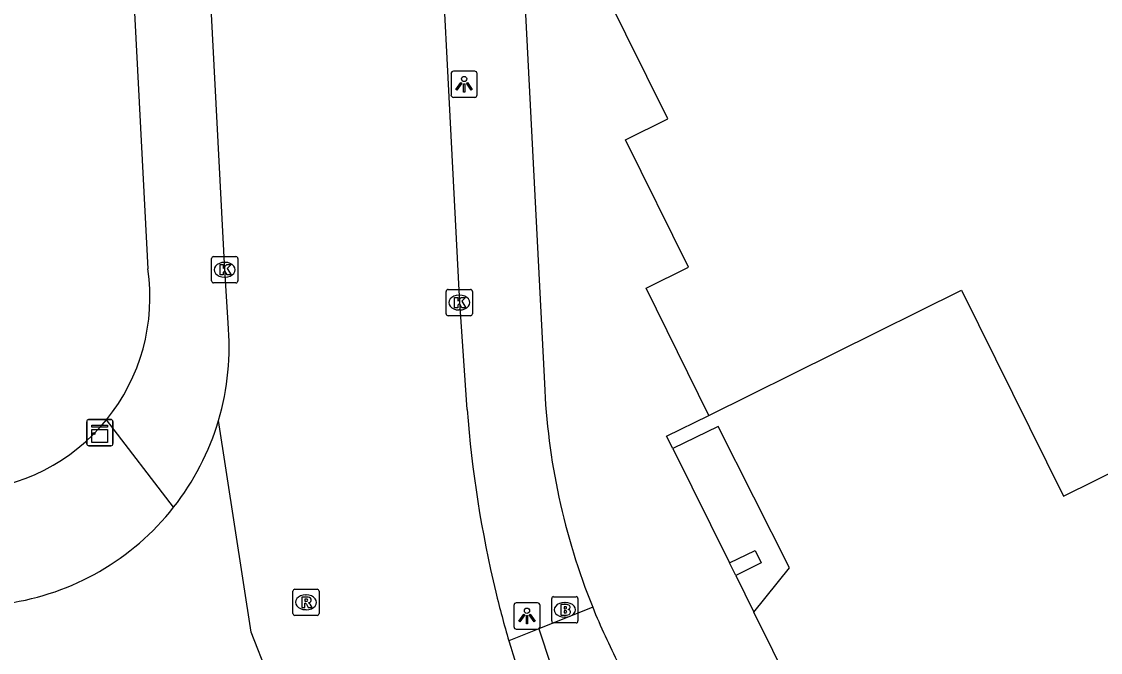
# Model space of a CAD drawing. Extents: x 157692 to 159670, y 381454 to 383289.
# Drawn here: x 158002.07 to 158043.16, y 381594.48 to 381618.5 of the extents above; entities that cross this region are included whole.
import ezdxf

# ---------------------------------------------------------------- set-up
doc = ezdxf.new("R2010")
doc.units = 0
for name, color, linetype in [('IMGEO_Brandkraan', 7, 'Continuous'), ('IMGEO_Kast', 7, 'Continuous'), ('IMGEO_Kolk', 7, 'Continuous'), ('IMGEO_Lichtpunt', 7, 'Continuous'), ('IMGEO_Pand', 7, 'Continuous'), ('IMGEO_Pand_overbouw', 7, 'Continuous'), ('IMGEO_Rijbaan_lokaal_gesloten', 7, 'Continuous'), ('IMGEO_Rioolput', 7, 'Continuous'), ('IMGEO_Voetpad_open', 7, 'Continuous')]:
    doc.layers.add(name, color=color, linetype=linetype)

msp = doc.modelspace()

# ---------------------------------------------------------------- linework, layer by layer
at = {"layer": 'IMGEO_Brandkraan'}
for p, q in [((158022.261, 381595.679), (158022.261, 381596.531)), ((158022.336, 381596.605), (158023.188, 381596.605)), ((158022.749, 381596.385), (158022.774, 381596.385)), ((158023.262, 381596.531), (158023.262, 381595.679)), ((158022.772, 381595.825), (158022.747, 381595.825)), ((158023.188, 381595.605), (158022.336, 381595.605))]:
    msp.add_line(p, q, dxfattribs=at)
for points in [[(158022.261, 381595.679), (158022.261, 381596.531)], [(158022.336, 381596.605), (158023.188, 381596.605)], [(158022.609, 381596.305), (158022.609, 381595.905), (158022.822, 381595.905)], [(158022.84, 381596.305), (158022.609, 381596.305)], [(158023.262, 381596.531), (158023.262, 381595.679)], [(158022.788, 381596.224), (158022.734, 381596.224), (158022.734, 381596.148)], [(158022.734, 381596.148), (158022.787, 381596.148)], [(158022.796, 381596.072), (158022.734, 381596.072), (158022.734, 381595.991)], [(158022.734, 381595.991), (158022.796, 381595.991)], [(158023.188, 381595.605), (158022.336, 381595.605)]]:
    msp.add_lwpolyline(points, dxfattribs=at)
for centre, radius, start, end in [((158022.338, 381596.529), 0.0765, 91.552, 178.448), ((158022.338, 381596.529), 0.0765, 91.552, 178.448), ((158022.844, 381596.16), 0.145, 59.4692, 91.5367), ((158022.869, 381596.207), 0.0922, 285.5137, 58.1501), ((158023.186, 381596.529), 0.0765, 1.552, 88.448), ((158023.186, 381596.529), 0.0765, 1.552, 88.448), ((158022.789, 381596.186), 0.0379, 267.8285, 90.9355), ((158022.797, 381596.031), 0.0404, 269.8759, 90.5077), ((158022.828, 381596.156), 0.251, 268.6676, 293.5347), ((158022.874, 381596.015), 0.105, 301.3115, 78.989), ((158022.338, 381595.681), 0.0765, 181.552, 268.448), ((158022.338, 381595.681), 0.0765, 181.552, 268.448), ((158023.186, 381595.681), 0.0765, 271.552, 358.448), ((158023.186, 381595.681), 0.0765, 271.552, 358.448)]:
    msp.add_arc(centre, radius, start, end, dxfattribs=at)
for centre, major_axis, ratio, start_param, end_param in [((158022.748, 381596.105), (-0.387, 0.002), 0.722429, 4.712389, 7.853982), ((158022.773, 381596.105), (-0.39, 0.002), 0.717154, 1.570796, 4.712389)]:
    msp.add_ellipse(centre, major_axis=major_axis, ratio=ratio, start_param=start_param, end_param=end_param, dxfattribs=at)
at = {"layer": 'IMGEO_Kast'}
for p, q in [((158004.551, 381602.425), (158004.551, 381603.266)), ((158004.551, 381603.266), (158004.551, 381602.425)), ((158004.626, 381603.35), (158005.467, 381603.35)), ((158005.467, 381603.35), (158004.626, 381603.35)), ((158005.551, 381603.275), (158005.551, 381602.434)), ((158005.551, 381602.434), (158005.551, 381603.275)), ((158005.476, 381602.35), (158004.635, 381602.35)), ((158004.635, 381602.35), (158005.476, 381602.35))]:
    msp.add_line(p, q, dxfattribs=at)
for points in [[(158004.746, 381603.14), (158005.346, 381603.14), (158005.346, 381603.055), (158004.746, 381603.055), (158004.746, 381603.14)], [(158004.746, 381602.965), (158005.346, 381602.965), (158005.346, 381602.476), (158004.746, 381602.476), (158004.746, 381602.965)]]:
    msp.add_lwpolyline(points, dxfattribs=at)
msp.add_circle((158004.83, 381602.814), 0.0377, dxfattribs=at)
for centre, start, end in [((158004.629, 381603.272), 92.4484, 184.2845), ((158004.629, 381603.272), 92.4484, 184.2845), ((158005.473, 381603.272), 2.4484, 94.2845), ((158005.473, 381603.272), 2.4484, 94.2845), ((158004.629, 381602.428), 182.4484, 274.2845), ((158004.629, 381602.428), 182.4484, 274.2845), ((158005.473, 381602.428), 272.4484, 4.2845), ((158005.473, 381602.428), 272.4484, 4.2845)]:
    msp.add_arc(centre, 0.0779, start, end, dxfattribs=at)
at = {"layer": 'IMGEO_Kolk'}
for p, q in [((158009.31, 381608.626), (158009.31, 381609.478)), ((158009.385, 381609.552), (158010.237, 381609.552)), ((158010.311, 381609.478), (158010.311, 381608.626)), ((158009.798, 381609.332), (158009.823, 381609.332)), ((158009.821, 381608.772), (158009.796, 381608.772)), ((158010.237, 381608.552), (158009.385, 381608.552)), ((158018.242, 381607.374), (158018.242, 381608.226)), ((158018.317, 381608.3), (158019.169, 381608.3)), ((158019.243, 381608.226), (158019.243, 381607.374)), ((158018.73, 381608.08), (158018.755, 381608.08)), ((158018.753, 381607.52), (158018.728, 381607.52)), ((158019.169, 381607.3), (158018.317, 381607.3))]:
    msp.add_line(p, q, dxfattribs=at)
for points in [[(158009.31, 381608.626), (158009.31, 381609.478)], [(158009.385, 381609.552), (158010.237, 381609.552)], [(158010.311, 381609.478), (158010.311, 381608.626)], [(158009.631, 381609.252), (158009.754, 381609.252), (158009.754, 381609.101), (158009.884, 381609.252), (158010.048, 381609.252), (158009.902, 381609.101), (158010.055, 381608.852), (158009.903, 381608.852), (158009.818, 381609.016), (158009.754, 381608.949), (158009.754, 381608.852), (158009.631, 381608.852), (158009.631, 381609.252)], [(158010.237, 381608.552), (158009.385, 381608.552)], [(158018.242, 381607.374), (158018.242, 381608.226)], [(158018.317, 381608.3), (158019.169, 381608.3)], [(158019.243, 381608.226), (158019.243, 381607.374)], [(158018.563, 381608), (158018.686, 381608), (158018.686, 381607.849), (158018.816, 381608), (158018.98, 381608), (158018.834, 381607.849), (158018.987, 381607.6), (158018.835, 381607.6), (158018.75, 381607.764), (158018.686, 381607.697), (158018.686, 381607.6), (158018.563, 381607.6), (158018.563, 381608)], [(158019.169, 381607.3), (158018.317, 381607.3)]]:
    msp.add_lwpolyline(points, dxfattribs=at)
for centre, start, end in [((158009.387, 381609.476), 91.552, 178.448), ((158009.387, 381609.476), 91.552, 178.448), ((158010.235, 381609.476), 1.552, 88.448), ((158010.235, 381609.476), 1.552, 88.448), ((158009.387, 381608.628), 181.552, 268.448), ((158009.387, 381608.628), 181.552, 268.448), ((158010.235, 381608.628), 271.552, 358.448), ((158010.235, 381608.628), 271.552, 358.448), ((158018.319, 381608.224), 91.552, 178.448), ((158018.319, 381608.224), 91.552, 178.448), ((158019.167, 381608.224), 1.552, 88.448), ((158019.167, 381608.224), 1.552, 88.448), ((158018.319, 381607.376), 181.552, 268.448), ((158018.319, 381607.376), 181.552, 268.448), ((158019.167, 381607.376), 271.552, 358.448), ((158019.167, 381607.376), 271.552, 358.448)]:
    msp.add_arc(centre, 0.0765, start, end, dxfattribs=at)
for centre, major_axis, ratio, start_param, end_param in [((158009.797, 381609.052), (-0.387, 0.002), 0.722429, 4.712389, 7.853982), ((158009.822, 381609.052), (-0.39, 0.002), 0.717154, 1.570796, 4.712389), ((158018.729, 381607.8), (-0.387, 0.002), 0.722429, 4.712389, 7.853982), ((158018.754, 381607.8), (-0.39, 0.002), 0.717154, 1.570796, 4.712389)]:
    msp.add_ellipse(centre, major_axis=major_axis, ratio=ratio, start_param=start_param, end_param=end_param, dxfattribs=at)
at = {"layer": 'IMGEO_Lichtpunt'}
for p, q in [((158018.427, 381616.516), (158018.427, 381615.709)), ((158018.427, 381616.516), (158018.427, 381615.709)), ((158019.329, 381616.611), (158018.521, 381616.611)), ((158019.329, 381616.611), (158018.521, 381616.611)), ((158019.423, 381615.709), (158019.423, 381616.516)), ((158019.423, 381615.709), (158019.423, 381616.516)), ((158018.521, 381615.615), (158019.329, 381615.615)), ((158018.521, 381615.615), (158019.329, 381615.615)), ((158020.821, 381596.272), (158020.821, 381595.465)), ((158020.821, 381596.272), (158020.821, 381595.465)), ((158021.723, 381596.367), (158020.915, 381596.367)), ((158021.723, 381596.367), (158020.915, 381596.367)), ((158021.817, 381595.465), (158021.817, 381596.272)), ((158021.817, 381595.465), (158021.817, 381596.272)), ((158020.915, 381595.371), (158021.723, 381595.371)), ((158020.915, 381595.371), (158021.723, 381595.371))]:
    msp.add_line(p, q, dxfattribs=at)
for points in [[(158018.801, 381616.18), (158018.84, 381616.152), (158018.652, 381615.89), (158018.614, 381615.917), (158018.801, 381616.18)], [(158018.903, 381616.132), (158018.95, 381616.132), (158018.95, 381615.81), (158018.903, 381615.81), (158018.903, 381616.132)], [(158019.013, 381616.152), (158019.051, 381616.179), (158019.238, 381615.917), (158019.199, 381615.889), (158019.013, 381616.152)], [(158021.195, 381595.936), (158021.234, 381595.908), (158021.046, 381595.646), (158021.008, 381595.673), (158021.195, 381595.936)], [(158021.297, 381595.888), (158021.344, 381595.888), (158021.344, 381595.566), (158021.297, 381595.566), (158021.297, 381595.888)], [(158021.407, 381595.908), (158021.445, 381595.935), (158021.632, 381595.673), (158021.593, 381595.645), (158021.407, 381595.908)]]:
    msp.add_lwpolyline(points, dxfattribs=at)
for centre in [(158018.926, 381616.314), (158021.32, 381596.07)]:
    msp.add_circle(centre, 0.0994, dxfattribs=at)
for centre, start, end in [((158018.521, 381616.516), 90, 180), ((158018.521, 381616.516), 90, 180), ((158019.329, 381616.516), 0, 90), ((158019.329, 381616.516), 0, 90), ((158018.521, 381615.709), 180, 270), ((158018.521, 381615.709), 180, 270), ((158019.329, 381615.709), 270, 0), ((158019.329, 381615.709), 270, 360), ((158020.915, 381596.272), 90, 180), ((158020.915, 381596.272), 90, 180), ((158021.723, 381596.272), 0, 90), ((158021.723, 381596.272), 0, 90), ((158020.915, 381595.465), 180, 270), ((158020.915, 381595.465), 180, 270), ((158021.723, 381595.465), 270, 0), ((158021.723, 381595.465), 270, 360)]:
    msp.add_arc(centre, 0.0946, start, end, dxfattribs=at)
at = {"layer": 'IMGEO_Pand'}
for points in [[(158028.252, 381603.508), (158025.855, 381608.353), (158027.466, 381609.152), (158025.068, 381613.997), (158026.68, 381614.795), (158024.283, 381619.64), (158025.895, 381620.438), (158023.502, 381625.274), (158028.337, 381627.668), (158027.54, 381629.28), (158037.689, 381634.301), (158037.867, 381633.943)], [(158064.672, 381611.766), (158072.18, 381596.56), (158069.93, 381589.9), (158051.49, 381580.76), (158047.667, 381588.475), (158036.468, 381582.877), (158029.955, 381596.02), (158031.319, 381597.702), (158028.607, 381603.083), (158026.871, 381602.244), (158026.64, 381602.71), (158028.252, 381603.508)], [(158028.252, 381603.508), (158037.874, 381608.268), (158041.754, 381600.426), (158064.672, 381611.766)], [(158030.244, 381597.893), (158029.271, 381597.409), (158029.035, 381597.888), (158030.009, 381598.368), (158030.244, 381597.893)]]:
    msp.add_lwpolyline(points, dxfattribs=at)
at = {"layer": 'IMGEO_Pand_overbouw'}
msp.add_lwpolyline([(158029.955, 381596.02), (158031.319, 381597.702), (158028.607, 381603.083), (158026.871, 381602.244), (158029.035, 381597.888), (158030.009, 381598.368), (158030.244, 381597.893), (158029.271, 381597.409)], close=True, dxfattribs=at)
at = {"layer": 'IMGEO_Rijbaan_lokaal_gesloten'}
for points in [[(158009.936, 381607.028), (158009.812, 381609.052), (158009.233, 381620.257), (158009.154, 381621.489), (158008.948, 381625.733), (158008.979, 381627.772)], [(158019.039, 381603.737), (158018.776, 381607.631), (158018.733, 381608.273), (158017.739, 381627.652)], [(158013.411, 381588.661), (158010.814, 381595.251), (158009.575, 381603.318)]]:
    msp.add_lwpolyline(points, dxfattribs=at)
for centre, radius, start, end in [((158000.095, 381606.113), 9.884, 343.5729, 5.3118), ((158062.743, 381607.039), 43.828, 184.3208, 193.5424), ((158000.097, 381606.123), 9.884, 321.7748, 343.5141), ((158000.12, 381606.109), 9.857, 278.1593, 321.7576), ((158057.727, 381605.872), 38.679, 193.6015, 196.4423), ((158058.796, 381606.188), 39.793, 196.4431, 202.3392)]:
    msp.add_arc(centre, radius, start, end, dxfattribs=at)
at = {"layer": 'IMGEO_Rioolput'}
for p, q in [((158012.403, 381595.964), (158012.403, 381596.816)), ((158012.478, 381596.89), (158013.33, 381596.89)), ((158012.891, 381596.67), (158012.916, 381596.67)), ((158013.404, 381596.816), (158013.404, 381595.964)), ((158013.33, 381595.89), (158012.478, 381595.89)), ((158012.914, 381596.11), (158012.889, 381596.11))]:
    msp.add_line(p, q, dxfattribs=at)
for points in [[(158012.403, 381595.964), (158012.403, 381596.816)], [(158012.478, 381596.89), (158013.33, 381596.89)], [(158013.404, 381596.816), (158013.404, 381595.964)], [(158012.992, 381596.588), (158012.74, 381596.59), (158012.74, 381596.19)], [(158012.74, 381596.19), (158012.864, 381596.19), (158012.864, 381596.352), (158012.875, 381596.352)], [(158012.918, 381596.509), (158012.864, 381596.509), (158012.864, 381596.428)], [(158012.864, 381596.428), (158012.916, 381596.428)], [(158012.922, 381596.323), (158012.993, 381596.19), (158013.133, 381596.19), (158013.068, 381596.316)], [(158013.33, 381595.89), (158012.478, 381595.89)]]:
    msp.add_lwpolyline(points, dxfattribs=at)
for centre, radius, start, end in [((158012.48, 381596.814), 0.0765, 91.552, 178.448), ((158012.48, 381596.814), 0.0765, 91.552, 178.448), ((158013.328, 381596.814), 0.0765, 1.552, 88.448), ((158013.328, 381596.814), 0.0765, 1.552, 88.448), ((158012.874, 381596.299), 0.0533, 26.0293, 88.6989), ((158012.9, 381596.617), 0.19, 274.7715, 282.9687), ((158012.924, 381596.413), 0.0964, 77.0061, 93.1865), ((158012.938, 381596.47), 0.0378, 276.6634, 79.6772), ((158012.991, 381596.478), 0.109, 350.3612, 89.416), ((158012.989, 381596.478), 0.112, 277.5842, 350.9817), ((158012.973, 381596.263), 0.108, 29.5134, 73.7905), ((158012.48, 381595.966), 0.0765, 181.552, 268.448), ((158012.48, 381595.966), 0.0765, 181.552, 268.448), ((158013.328, 381595.966), 0.0765, 271.552, 358.448), ((158013.328, 381595.966), 0.0765, 271.552, 358.448)]:
    msp.add_arc(centre, radius, start, end, dxfattribs=at)
for centre, major_axis, ratio, start_param, end_param in [((158012.89, 381596.39), (-0.387, 0.002), 0.722429, 4.712389, 7.853982), ((158012.915, 381596.39), (-0.39, 0.002), 0.717154, 1.570796, 4.712389)]:
    msp.add_ellipse(centre, major_axis=major_axis, ratio=ratio, start_param=start_param, end_param=end_param, dxfattribs=at)
at = {"layer": 'IMGEO_Voetpad_open'}
for points in [[(158005.905, 381627.867), (158006.881, 381609.083)], [(158020.806, 381627.665), (158021.984, 381604.726)], [(158007.862, 381600.007), (158005.302, 381603.34)], [(158023.823, 381596.205), (158021.777, 381595.384)], [(158021.777, 381595.384), (158020.63, 381594.924)], [(158021.777, 381595.384), (158022.229, 381593.999)]]:
    msp.add_lwpolyline(points, dxfattribs=at)
for centre, radius, start, end in [((157999.575, 381608.003), 7.386, 320.8476, 8.406), ((158047.54, 381605.783), 25.578, 182.3676, 201.99), ((157999.568, 381608.009), 7.395, 273.3508, 320.8463), ((158047.696, 381605.866), 25.754, 202.0321, 207.3299)]:
    msp.add_arc(centre, radius, start, end, dxfattribs=at)

doc.saveas('drawing.dxf')
